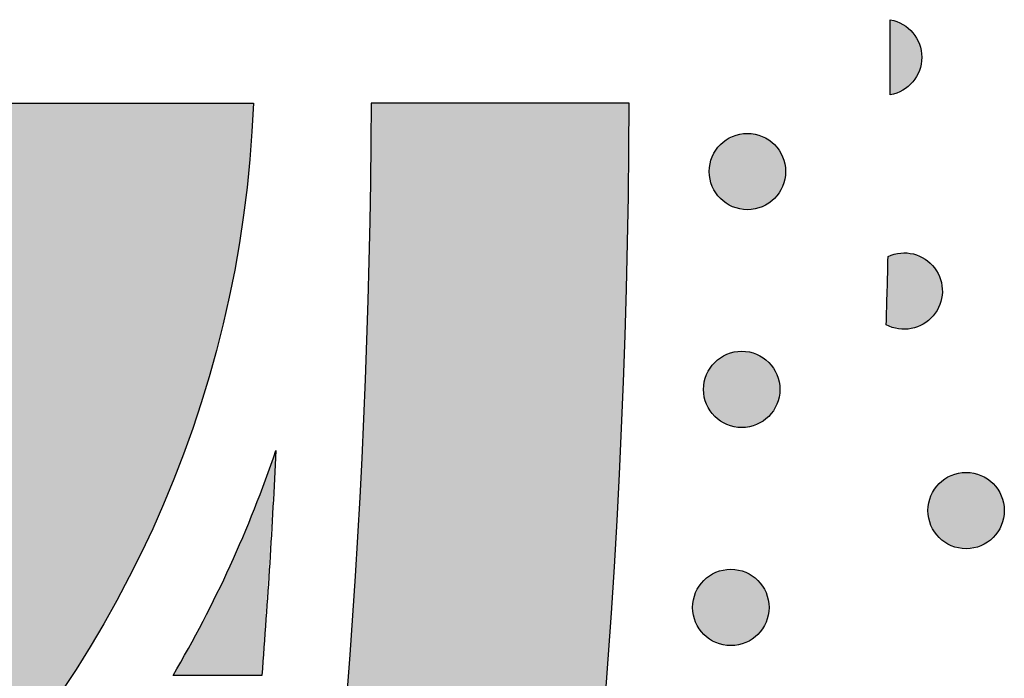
# Model space of a CAD drawing. Header units: millimetres. Extents: x -3873 to -97, y 912 to 4165.
# Tile 240 of 656: x -2969 to -2923, y 1429 to 1459. Entities that reach past the tile are written whole.
import ezdxf

# ---------------------------------------------------------------- set-up
doc = ezdxf.new("R2010")
doc.units = ezdxf.units.MM
doc.layers.add('pattern', color=7, linetype='Continuous', true_color=0x000000)

msp = doc.modelspace()

# ---------------------------------------------------------------- hatches: boundary and pattern name
at = {"layer": 'pattern'}
for points in [[(-2928.608, 1459.158), (-2928.573, 1459.152), (-2928.537, 1459.144), (-2928.502, 1459.136), (-2928.467, 1459.127), (-2928.431, 1459.117), (-2928.396, 1459.107), (-2928.361, 1459.095), (-2928.325, 1459.083), (-2928.29, 1459.07), (-2928.255, 1459.056), (-2928.22, 1459.042), (-2928.185, 1459.026), (-2928.15, 1459.01), (-2928.115, 1458.993), (-2928.081, 1458.975), (-2928.047, 1458.956), (-2928.013, 1458.937), (-2927.98, 1458.916), (-2927.946, 1458.895), (-2927.914, 1458.873), (-2927.881, 1458.85), (-2927.849, 1458.826), (-2927.818, 1458.802), (-2927.787, 1458.777), (-2927.756, 1458.751), (-2927.726, 1458.724), (-2927.697, 1458.697), (-2927.668, 1458.669), (-2927.64, 1458.64), (-2927.613, 1458.611), (-2927.586, 1458.581), (-2927.559, 1458.55), (-2927.534, 1458.519), (-2927.509, 1458.487), (-2927.485, 1458.455), (-2927.462, 1458.422), (-2927.439, 1458.389), (-2927.418, 1458.355), (-2927.397, 1458.321), (-2927.377, 1458.286), (-2927.357, 1458.251), (-2927.339, 1458.216), (-2927.321, 1458.18), (-2927.305, 1458.145), (-2927.289, 1458.108), (-2927.274, 1458.072), (-2927.259, 1458.036), (-2927.246, 1457.999), (-2927.234, 1457.962), (-2927.222, 1457.925), (-2927.211, 1457.888), (-2927.201, 1457.851), (-2927.192, 1457.814), (-2927.184, 1457.776), (-2927.177, 1457.739), (-2927.17, 1457.702), (-2927.164, 1457.665), (-2927.159, 1457.629), (-2927.155, 1457.592), (-2927.152, 1457.555), (-2927.149, 1457.519), (-2927.148, 1457.483), (-2927.147, 1457.447), (-2927.146, 1457.411), (-2927.147, 1457.375), (-2927.148, 1457.339), (-2927.149, 1457.303), (-2927.152, 1457.267), (-2927.155, 1457.23), (-2927.16, 1457.194), (-2927.165, 1457.157), (-2927.17, 1457.12), (-2927.177, 1457.083), (-2927.184, 1457.046), (-2927.193, 1457.009), (-2927.202, 1456.971), (-2927.212, 1456.934), (-2927.222, 1456.897), (-2927.234, 1456.86), (-2927.247, 1456.823), (-2927.26, 1456.787), (-2927.274, 1456.75), (-2927.289, 1456.714), (-2927.305, 1456.678), (-2927.322, 1456.642), (-2927.34, 1456.606), (-2927.358, 1456.571), (-2927.377, 1456.536), (-2927.398, 1456.501), (-2927.419, 1456.467), (-2927.44, 1456.434), (-2927.463, 1456.4), (-2927.486, 1456.367), (-2927.51, 1456.335), (-2927.535, 1456.303), (-2927.56, 1456.272), (-2927.587, 1456.242), (-2927.614, 1456.212), (-2927.641, 1456.182), (-2927.669, 1456.154), (-2927.698, 1456.126), (-2927.728, 1456.098), (-2927.758, 1456.072), (-2927.788, 1456.046), (-2927.819, 1456.021), (-2927.851, 1455.996), (-2927.883, 1455.973), (-2927.915, 1455.95), (-2927.948, 1455.928), (-2927.981, 1455.907), (-2928.014, 1455.886), (-2928.048, 1455.867), (-2928.082, 1455.848), (-2928.117, 1455.83), (-2928.151, 1455.813), (-2928.186, 1455.797), (-2928.221, 1455.781), (-2928.256, 1455.767), (-2928.291, 1455.753), (-2928.327, 1455.74), (-2928.362, 1455.728), (-2928.397, 1455.716), (-2928.433, 1455.706), (-2928.468, 1455.696), (-2928.504, 1455.687), (-2928.539, 1455.679), (-2928.574, 1455.672), (-2928.609, 1455.665)], [(-3051.084, 1455.273), (-3051.032, 1454.398), (-3050.959, 1453.518), (-3050.867, 1452.632), (-3050.754, 1451.742), (-3050.62, 1450.847), (-3050.465, 1449.948), (-3050.289, 1449.047), (-3050.091, 1448.144), (-3049.87, 1447.239), (-3049.627, 1446.334), (-3049.362, 1445.428), (-3049.073, 1444.524), (-3048.762, 1443.621), (-3048.427, 1442.721), (-3048.069, 1441.825), (-3047.688, 1440.932), (-3047.284, 1440.045), (-3046.856, 1439.164), (-3046.406, 1438.29), (-3045.932, 1437.423), (-3045.435, 1436.566), (-3044.916, 1435.718), (-3044.375, 1434.88), (-3043.811, 1434.054), (-3043.226, 1433.239), (-3042.619, 1432.438), (-3041.991, 1431.651), (-3041.344, 1430.878), (-3040.676, 1430.121), (-3039.989, 1429.38), (-3039.283, 1428.656), (-3038.559, 1427.95), (-3037.817, 1427.262), (-3037.059, 1426.593), (-3036.285, 1425.943), (-3035.496, 1425.314), (-3034.692, 1424.705), (-3033.875, 1424.117), (-3033.044, 1423.551), (-3032.202, 1423.007), (-3031.349, 1422.485), (-3030.485, 1421.985), (-3029.613, 1421.509), (-3028.731, 1421.055), (-3027.843, 1420.625), (-3026.947, 1420.218), (-3026.046, 1419.835), (-3025.14, 1419.475), (-3024.23, 1419.139), (-3023.316, 1418.826), (-3022.401, 1418.536), (-3021.484, 1418.27), (-3020.566, 1418.027), (-3019.649, 1417.806), (-3018.733, 1417.608), (-3017.818, 1417.433), (-3016.906, 1417.28), (-3015.997, 1417.148), (-3015.092, 1417.038), (-3014.192, 1416.949), (-3013.297, 1416.88), (-3012.407, 1416.832), (-3011.525, 1416.803), (-3010.649, 1416.794), (-3009.773, 1416.803), (-3008.89, 1416.832), (-3008.001, 1416.881), (-3007.106, 1416.949), (-3006.205, 1417.039), (-3005.301, 1417.149), (-3004.392, 1417.281), (-3003.48, 1417.434), (-3002.565, 1417.61), (-3001.649, 1417.808), (-3000.731, 1418.028), (-2999.814, 1418.272), (-2998.897, 1418.538), (-2997.982, 1418.828), (-2997.068, 1419.141), (-2996.158, 1419.477), (-2995.252, 1419.837), (-2994.351, 1420.221), (-2993.456, 1420.628), (-2992.567, 1421.058), (-2991.686, 1421.512), (-2990.813, 1421.988), (-2989.949, 1422.488), (-2989.096, 1423.01), (-2988.254, 1423.554), (-2987.424, 1424.121), (-2986.607, 1424.709), (-2985.803, 1425.318), (-2985.014, 1425.947), (-2984.24, 1426.597), (-2983.482, 1427.266), (-2982.741, 1427.954), (-2982.017, 1428.661), (-2981.311, 1429.385), (-2980.624, 1430.126), (-2979.956, 1430.883), (-2979.308, 1431.656), (-2978.681, 1432.443), (-2978.074, 1433.245), (-2977.489, 1434.059), (-2976.926, 1434.885), (-2976.384, 1435.723), (-2975.865, 1436.571), (-2975.369, 1437.429), (-2974.895, 1438.296), (-2974.445, 1439.17), (-2974.017, 1440.051), (-2973.613, 1440.938), (-2973.232, 1441.831), (-2972.875, 1442.727), (-2972.54, 1443.628), (-2972.229, 1444.53), (-2971.941, 1445.435), (-2971.675, 1446.34), (-2971.432, 1447.245), (-2971.212, 1448.15), (-2971.014, 1449.054), (-2970.838, 1449.955), (-2970.683, 1450.853), (-2970.549, 1451.748), (-2970.437, 1452.639), (-2970.344, 1453.524), (-2970.272, 1454.405), (-2970.219, 1455.279), (-2958.208, 1455.28), (-2958.264, 1454.139), (-2958.345, 1452.99), (-2958.453, 1451.833), (-2958.587, 1450.67), (-2958.749, 1449.5), (-2958.939, 1448.326), (-2959.157, 1447.147), (-2959.403, 1445.966), (-2959.679, 1444.782), (-2959.984, 1443.597), (-2960.319, 1442.411), (-2960.684, 1441.227), (-2961.08, 1440.044), (-2961.505, 1438.865), (-2961.962, 1437.689), (-2962.449, 1436.519), (-2962.967, 1435.356), (-2963.515, 1434.2), (-2964.095, 1433.053), (-2964.704, 1431.916), (-2965.344, 1430.79), (-2966.013, 1429.676), (-2966.713, 1428.576), (-2967.441, 1427.491), (-2968.198, 1426.421), (-2968.983, 1425.368), (-2969.796, 1424.334), (-2970.637, 1423.318), (-2971.503, 1422.323), (-2972.395, 1421.349), (-2973.312, 1420.397), (-2974.253, 1419.468), (-2975.216, 1418.563), (-2976.203, 1417.683), (-2977.21, 1416.829), (-2978.237, 1416.001), (-2979.284, 1415.2), (-2980.349, 1414.427), (-2981.43, 1413.682), (-2982.528, 1412.966), (-2983.64, 1412.279), (-2984.766, 1411.622), (-2985.904, 1410.995), (-2987.054, 1410.399), (-2988.213, 1409.833), (-2989.381, 1409.298), (-2990.557, 1408.793), (-2991.739, 1408.32), (-2992.927, 1407.878), (-2994.119, 1407.466), (-2995.314, 1407.085), (-2996.511, 1406.735), (-2997.708, 1406.415), (-2998.905, 1406.125), (-3000.101, 1405.865), (-3001.295, 1405.635), (-3002.485, 1405.433), (-3003.671, 1405.26), (-3004.852, 1405.115), (-3006.026, 1404.998), (-3007.194, 1404.908), (-3008.354, 1404.844), (-3009.506, 1404.806), (-3010.648, 1404.794), (-3011.79, 1404.806), (-3012.941, 1404.844), (-3014.101, 1404.907), (-3015.269, 1404.997), (-3016.444, 1405.114), (-3017.625, 1405.259), (-3018.811, 1405.432), (-3020.001, 1405.633), (-3021.195, 1405.864), (-3022.39, 1406.123), (-3023.588, 1406.413), (-3024.785, 1406.733), (-3025.982, 1407.083), (-3027.177, 1407.463), (-3028.369, 1407.875), (-3029.557, 1408.317), (-3030.739, 1408.79), (-3031.915, 1409.294), (-3033.083, 1409.829), (-3034.243, 1410.395), (-3035.392, 1410.991), (-3036.531, 1411.618), (-3037.657, 1412.275), (-3038.769, 1412.961), (-3039.867, 1413.677), (-3040.948, 1414.422), (-3042.013, 1415.195), (-3043.06, 1415.995), (-3044.088, 1416.823), (-3045.095, 1417.677), (-3046.081, 1418.557), (-3047.045, 1419.462), (-3047.986, 1420.391), (-3048.903, 1421.343), (-3049.795, 1422.317), (-3050.662, 1423.312), (-3051.502, 1424.327), (-3052.315, 1425.361), (-3053.101, 1426.414), (-3053.858, 1427.483), (-3054.587, 1428.569), (-3055.286, 1429.669), (-3055.956, 1430.782), (-3056.596, 1431.908), (-3057.206, 1433.045), (-3057.785, 1434.192), (-3058.334, 1435.348), (-3058.852, 1436.511), (-3059.339, 1437.681), (-3059.796, 1438.857), (-3060.222, 1440.036), (-3060.617, 1441.219), (-3060.983, 1442.403), (-3061.318, 1443.588), (-3061.623, 1444.773), (-3061.899, 1445.957), (-3062.146, 1447.139), (-3062.364, 1448.318), (-3062.554, 1449.492), (-3062.716, 1450.661), (-3062.85, 1451.825), (-3062.958, 1452.981), (-3063.04, 1454.131), (-3063.096, 1455.272)], [(-2952.738, 1455.281), (-2952.84, 1448.097), (-2953.08, 1440.896), (-2953.459, 1433.682), (-2953.978, 1426.459), (-2954.638, 1419.231), (-2955.439, 1412.002), (-2956.382, 1404.776), (-2957.467, 1397.558), (-2958.694, 1390.351), (-2960.063, 1383.16), (-2961.574, 1375.989), (-2963.225, 1368.841), (-2965.018, 1361.722), (-2966.95, 1354.635), (-2969.021, 1347.585), (-2971.231, 1340.575), (-2973.577, 1333.61), (-2976.058, 1326.693), (-2978.673, 1319.829), (-2981.42, 1313.021), (-2984.297, 1306.273), (-2987.303, 1299.589), (-2990.435, 1292.973), (-2993.69, 1286.427), (-2997.067, 1279.956), (-3000.564, 1273.563), (-3004.176, 1267.25), (-3007.902, 1261.022), (-3011.739, 1254.88), (-3015.684, 1248.828), (-3019.734, 1242.869), (-3023.885, 1237.005), (-3024.897, 1235.091), (-3025.867, 1233.15), (-3026.794, 1231.185), (-3027.676, 1229.197), (-3028.514, 1227.186), (-3029.306, 1225.156), (-3030.052, 1223.106), (-3030.75, 1221.04), (-3031.401, 1218.958), (-3032.003, 1216.862), (-3032.557, 1214.754), (-3033.062, 1212.635), (-3033.518, 1210.508), (-3033.925, 1208.373), (-3034.282, 1206.234), (-3034.589, 1204.09), (-3029.181, 1210.512), (-3023.895, 1217.074), (-3018.736, 1223.772), (-3013.708, 1230.602), (-3008.817, 1237.561), (-3004.067, 1244.645), (-2999.462, 1251.85), (-2995.008, 1259.171), (-2990.709, 1266.603), (-2986.569, 1274.142), (-2982.59, 1281.782), (-2978.778, 1289.518), (-2975.136, 1297.345), (-2971.666, 1305.257), (-2968.371, 1313.249), (-2965.255, 1321.314), (-2962.32, 1329.446), (-2959.567, 1337.64), (-2956.999, 1345.889), (-2954.617, 1354.187), (-2952.422, 1362.527), (-2950.416, 1370.904), (-2948.599, 1379.311), (-2946.972, 1387.741), (-2945.534, 1396.189), (-2944.286, 1404.648), (-2943.227, 1413.111), (-2942.357, 1421.573), (-2941.674, 1430.027), (-2941.178, 1438.467), (-2940.866, 1446.887), (-2940.738, 1455.282)], [(-2936.504, 1450.847), (-2936.476, 1450.819), (-2936.447, 1450.792), (-2936.417, 1450.766), (-2936.386, 1450.739), (-2936.354, 1450.714), (-2936.322, 1450.688), (-2936.289, 1450.664), (-2936.255, 1450.64), (-2936.22, 1450.616), (-2936.184, 1450.593), (-2936.147, 1450.571), (-2936.11, 1450.55), (-2936.072, 1450.53), (-2936.033, 1450.51), (-2935.994, 1450.491), (-2935.954, 1450.473), (-2935.913, 1450.456), (-2935.872, 1450.44), (-2935.83, 1450.425), (-2935.787, 1450.411), (-2935.744, 1450.398), (-2935.701, 1450.386), (-2935.657, 1450.375), (-2935.613, 1450.365), (-2935.568, 1450.356), (-2935.523, 1450.349), (-2935.478, 1450.342), (-2935.432, 1450.337), (-2935.387, 1450.333), (-2935.341, 1450.33), (-2935.295, 1450.328), (-2935.249, 1450.327), (-2935.203, 1450.328), (-2935.157, 1450.33), (-2935.112, 1450.333), (-2935.066, 1450.337), (-2935.02, 1450.342), (-2934.975, 1450.349), (-2934.93, 1450.356), (-2934.886, 1450.365), (-2934.841, 1450.375), (-2934.797, 1450.386), (-2934.754, 1450.398), (-2934.711, 1450.411), (-2934.668, 1450.425), (-2934.627, 1450.44), (-2934.585, 1450.456), (-2934.544, 1450.473), (-2934.504, 1450.491), (-2934.465, 1450.51), (-2934.426, 1450.53), (-2934.388, 1450.55), (-2934.351, 1450.572), (-2934.314, 1450.594), (-2934.279, 1450.616), (-2934.244, 1450.64), (-2934.21, 1450.664), (-2934.176, 1450.688), (-2934.144, 1450.714), (-2934.112, 1450.739), (-2934.082, 1450.766), (-2934.052, 1450.792), (-2934.023, 1450.82), (-2933.995, 1450.847), (-2933.967, 1450.875), (-2933.94, 1450.904), (-2933.913, 1450.934), (-2933.887, 1450.965), (-2933.861, 1450.997), (-2933.836, 1451.029), (-2933.811, 1451.062), (-2933.787, 1451.096), (-2933.764, 1451.131), (-2933.741, 1451.167), (-2933.719, 1451.204), (-2933.698, 1451.241), (-2933.677, 1451.279), (-2933.658, 1451.318), (-2933.639, 1451.357), (-2933.621, 1451.397), (-2933.604, 1451.438), (-2933.588, 1451.479), (-2933.573, 1451.521), (-2933.559, 1451.564), (-2933.545, 1451.607), (-2933.533, 1451.65), (-2933.522, 1451.694), (-2933.513, 1451.738), (-2933.504, 1451.783), (-2933.496, 1451.828), (-2933.49, 1451.873), (-2933.484, 1451.919), (-2933.48, 1451.964), (-2933.477, 1452.01), (-2933.476, 1452.056), (-2933.475, 1452.102), (-2933.476, 1452.148), (-2933.477, 1452.194), (-2933.48, 1452.239), (-2933.484, 1452.285), (-2933.49, 1452.33), (-2933.496, 1452.376), (-2933.504, 1452.421), (-2933.513, 1452.465), (-2933.523, 1452.51), (-2933.533, 1452.554), (-2933.546, 1452.597), (-2933.559, 1452.64), (-2933.573, 1452.682), (-2933.588, 1452.724), (-2933.604, 1452.766), (-2933.621, 1452.806), (-2933.639, 1452.847), (-2933.658, 1452.886), (-2933.677, 1452.925), (-2933.698, 1452.963), (-2933.719, 1453), (-2933.741, 1453.037), (-2933.764, 1453.072), (-2933.787, 1453.107), (-2933.811, 1453.141), (-2933.836, 1453.175), (-2933.861, 1453.207), (-2933.887, 1453.239), (-2933.913, 1453.269), (-2933.94, 1453.299), (-2933.967, 1453.328), (-2933.995, 1453.356), (-2934.023, 1453.384), (-2934.052, 1453.411), (-2934.082, 1453.438), (-2934.113, 1453.464), (-2934.144, 1453.49), (-2934.177, 1453.515), (-2934.21, 1453.54), (-2934.244, 1453.564), (-2934.279, 1453.587), (-2934.315, 1453.61), (-2934.351, 1453.632), (-2934.388, 1453.653), (-2934.426, 1453.674), (-2934.465, 1453.693), (-2934.505, 1453.712), (-2934.545, 1453.73), (-2934.585, 1453.747), (-2934.627, 1453.763), (-2934.669, 1453.778), (-2934.711, 1453.792), (-2934.754, 1453.805), (-2934.798, 1453.818), (-2934.842, 1453.828), (-2934.886, 1453.838), (-2934.93, 1453.847), (-2934.975, 1453.855), (-2935.021, 1453.861), (-2935.066, 1453.866), (-2935.112, 1453.871), (-2935.158, 1453.874), (-2935.203, 1453.875), (-2935.249, 1453.876), (-2935.295, 1453.875), (-2935.341, 1453.874), (-2935.387, 1453.871), (-2935.433, 1453.866), (-2935.478, 1453.861), (-2935.523, 1453.855), (-2935.568, 1453.847), (-2935.613, 1453.838), (-2935.657, 1453.828), (-2935.701, 1453.817), (-2935.745, 1453.805), (-2935.788, 1453.792), (-2935.83, 1453.778), (-2935.872, 1453.763), (-2935.913, 1453.747), (-2935.954, 1453.73), (-2935.994, 1453.712), (-2936.034, 1453.693), (-2936.072, 1453.673), (-2936.11, 1453.653), (-2936.148, 1453.632), (-2936.184, 1453.61), (-2936.22, 1453.587), (-2936.255, 1453.564), (-2936.289, 1453.539), (-2936.322, 1453.515), (-2936.355, 1453.49), (-2936.386, 1453.464), (-2936.417, 1453.438), (-2936.447, 1453.411), (-2936.476, 1453.384), (-2936.504, 1453.356), (-2936.532, 1453.328), (-2936.559, 1453.299), (-2936.585, 1453.269), (-2936.612, 1453.238), (-2936.637, 1453.207), (-2936.663, 1453.174), (-2936.687, 1453.141), (-2936.711, 1453.107), (-2936.735, 1453.072), (-2936.757, 1453.036), (-2936.779, 1453), (-2936.801, 1452.962), (-2936.821, 1452.924), (-2936.841, 1452.886), (-2936.86, 1452.846), (-2936.878, 1452.806), (-2936.895, 1452.765), (-2936.911, 1452.724), (-2936.926, 1452.682), (-2936.94, 1452.64), (-2936.953, 1452.597), (-2936.965, 1452.553), (-2936.976, 1452.509), (-2936.986, 1452.465), (-2936.995, 1452.42), (-2937.002, 1452.375), (-2937.009, 1452.33), (-2937.014, 1452.285), (-2937.018, 1452.239), (-2937.021, 1452.193), (-2937.023, 1452.147), (-2937.024, 1452.101), (-2937.023, 1452.056), (-2937.021, 1452.01), (-2937.018, 1451.964), (-2937.014, 1451.918), (-2937.009, 1451.873), (-2937.002, 1451.828), (-2936.995, 1451.783), (-2936.986, 1451.738), (-2936.976, 1451.694), (-2936.965, 1451.65), (-2936.953, 1451.606), (-2936.94, 1451.563), (-2936.926, 1451.521), (-2936.911, 1451.479), (-2936.895, 1451.438), (-2936.878, 1451.397), (-2936.86, 1451.357), (-2936.841, 1451.317), (-2936.821, 1451.279), (-2936.801, 1451.241), (-2936.779, 1451.203), (-2936.757, 1451.167), (-2936.735, 1451.131), (-2936.711, 1451.096), (-2936.687, 1451.062), (-2936.662, 1451.029), (-2936.637, 1450.996), (-2936.611, 1450.965), (-2936.585, 1450.934), (-2936.558, 1450.904), (-2936.531, 1450.875)], [(-2928.712, 1448.155), (-2928.662, 1448.178), (-2928.612, 1448.198), (-2928.56, 1448.218), (-2928.508, 1448.236), (-2928.455, 1448.252), (-2928.401, 1448.266), (-2928.346, 1448.279), (-2928.291, 1448.291), (-2928.235, 1448.3), (-2928.178, 1448.308), (-2928.121, 1448.314), (-2928.064, 1448.318), (-2928.007, 1448.321), (-2927.949, 1448.321), (-2927.892, 1448.32), (-2927.834, 1448.317), (-2927.777, 1448.312), (-2927.72, 1448.305), (-2927.663, 1448.296), (-2927.606, 1448.285), (-2927.55, 1448.273), (-2927.495, 1448.258), (-2927.44, 1448.243), (-2927.386, 1448.225), (-2927.333, 1448.206), (-2927.281, 1448.185), (-2927.229, 1448.163), (-2927.179, 1448.139), (-2927.13, 1448.114), (-2927.082, 1448.087), (-2927.035, 1448.059), (-2926.989, 1448.03), (-2926.944, 1448), (-2926.9, 1447.968), (-2926.856, 1447.934), (-2926.814, 1447.899), (-2926.772, 1447.862), (-2926.731, 1447.824), (-2926.691, 1447.784), (-2926.652, 1447.743), (-2926.615, 1447.7), (-2926.578, 1447.656), (-2926.543, 1447.611), (-2926.51, 1447.565), (-2926.477, 1447.517), (-2926.447, 1447.469), (-2926.418, 1447.419), (-2926.39, 1447.368), (-2926.364, 1447.317), (-2926.34, 1447.265), (-2926.318, 1447.212), (-2926.297, 1447.158), (-2926.278, 1447.104), (-2926.261, 1447.049), (-2926.246, 1446.994), (-2926.233, 1446.939), (-2926.221, 1446.884), (-2926.211, 1446.828), (-2926.203, 1446.773), (-2926.197, 1446.718), (-2926.192, 1446.662), (-2926.19, 1446.608), (-2926.189, 1446.553), (-2926.189, 1446.499), (-2926.192, 1446.445), (-2926.196, 1446.39), (-2926.201, 1446.336), (-2926.209, 1446.281), (-2926.218, 1446.226), (-2926.229, 1446.171), (-2926.242, 1446.116), (-2926.256, 1446.061), (-2926.273, 1446.007), (-2926.291, 1445.953), (-2926.311, 1445.899), (-2926.333, 1445.846), (-2926.356, 1445.794), (-2926.382, 1445.742), (-2926.409, 1445.691), (-2926.437, 1445.641), (-2926.467, 1445.592), (-2926.499, 1445.544), (-2926.532, 1445.497), (-2926.567, 1445.452), (-2926.603, 1445.407), (-2926.641, 1445.364), (-2926.679, 1445.322), (-2926.719, 1445.282), (-2926.76, 1445.243), (-2926.802, 1445.205), (-2926.845, 1445.169), (-2926.889, 1445.135), (-2926.933, 1445.102), (-2926.979, 1445.071), (-2927.025, 1445.041), (-2927.071, 1445.013), (-2927.118, 1444.987), (-2927.167, 1444.961), (-2927.216, 1444.938), (-2927.267, 1444.915), (-2927.318, 1444.894), (-2927.371, 1444.874), (-2927.424, 1444.857), (-2927.478, 1444.84), (-2927.533, 1444.826), (-2927.589, 1444.813), (-2927.645, 1444.801), (-2927.701, 1444.792), (-2927.758, 1444.785), (-2927.815, 1444.779), (-2927.873, 1444.775), (-2927.931, 1444.773), (-2927.988, 1444.773), (-2928.046, 1444.775), (-2928.103, 1444.778), (-2928.16, 1444.784), (-2928.217, 1444.791), (-2928.274, 1444.8), (-2928.33, 1444.811), (-2928.385, 1444.824), (-2928.44, 1444.838), (-2928.494, 1444.854), (-2928.547, 1444.872), (-2928.599, 1444.891), (-2928.65, 1444.911), (-2928.701, 1444.933), (-2928.75, 1444.957), (-2928.798, 1444.982)], [(-2936.769, 1440.723), (-2936.741, 1440.696), (-2936.712, 1440.669), (-2936.682, 1440.642), (-2936.652, 1440.616), (-2936.62, 1440.59), (-2936.588, 1440.565), (-2936.554, 1440.54), (-2936.52, 1440.516), (-2936.485, 1440.493), (-2936.45, 1440.47), (-2936.413, 1440.448), (-2936.376, 1440.427), (-2936.338, 1440.406), (-2936.299, 1440.386), (-2936.26, 1440.368), (-2936.219, 1440.35), (-2936.179, 1440.333), (-2936.137, 1440.317), (-2936.095, 1440.301), (-2936.053, 1440.287), (-2936.01, 1440.274), (-2935.967, 1440.262), (-2935.923, 1440.251), (-2935.878, 1440.241), (-2935.834, 1440.233), (-2935.789, 1440.225), (-2935.743, 1440.219), (-2935.698, 1440.213), (-2935.652, 1440.209), (-2935.607, 1440.206), (-2935.561, 1440.204), (-2935.515, 1440.204), (-2935.469, 1440.204), (-2935.423, 1440.206), (-2935.377, 1440.209), (-2935.332, 1440.213), (-2935.286, 1440.219), (-2935.241, 1440.225), (-2935.196, 1440.233), (-2935.151, 1440.241), (-2935.107, 1440.251), (-2935.063, 1440.262), (-2935.02, 1440.274), (-2934.977, 1440.287), (-2934.934, 1440.301), (-2934.892, 1440.317), (-2934.851, 1440.333), (-2934.81, 1440.35), (-2934.77, 1440.368), (-2934.731, 1440.387), (-2934.692, 1440.406), (-2934.654, 1440.427), (-2934.617, 1440.448), (-2934.58, 1440.47), (-2934.544, 1440.493), (-2934.509, 1440.516), (-2934.475, 1440.54), (-2934.442, 1440.565), (-2934.41, 1440.59), (-2934.378, 1440.616), (-2934.347, 1440.642), (-2934.317, 1440.669), (-2934.288, 1440.696), (-2934.26, 1440.724), (-2934.233, 1440.752), (-2934.206, 1440.781), (-2934.179, 1440.811), (-2934.153, 1440.841), (-2934.127, 1440.873), (-2934.102, 1440.905), (-2934.077, 1440.939), (-2934.053, 1440.973), (-2934.029, 1441.008), (-2934.007, 1441.043), (-2933.985, 1441.08), (-2933.963, 1441.117), (-2933.943, 1441.155), (-2933.923, 1441.194), (-2933.904, 1441.233), (-2933.887, 1441.273), (-2933.869, 1441.314), (-2933.853, 1441.356), (-2933.838, 1441.397), (-2933.824, 1441.44), (-2933.811, 1441.483), (-2933.799, 1441.526), (-2933.788, 1441.57), (-2933.778, 1441.615), (-2933.769, 1441.659), (-2933.762, 1441.704), (-2933.755, 1441.749), (-2933.75, 1441.795), (-2933.746, 1441.841), (-2933.743, 1441.886), (-2933.741, 1441.932), (-2933.741, 1441.978), (-2933.741, 1442.024), (-2933.743, 1442.07), (-2933.746, 1442.116), (-2933.75, 1442.161), (-2933.755, 1442.207), (-2933.762, 1442.252), (-2933.77, 1442.297), (-2933.778, 1442.342), (-2933.788, 1442.386), (-2933.799, 1442.43), (-2933.811, 1442.473), (-2933.824, 1442.516), (-2933.838, 1442.559), (-2933.853, 1442.601), (-2933.87, 1442.642), (-2933.887, 1442.683), (-2933.905, 1442.723), (-2933.923, 1442.762), (-2933.943, 1442.801), (-2933.964, 1442.839), (-2933.985, 1442.876), (-2934.007, 1442.913), (-2934.03, 1442.949), (-2934.053, 1442.984), (-2934.077, 1443.018), (-2934.102, 1443.051), (-2934.127, 1443.083), (-2934.153, 1443.115), (-2934.179, 1443.146), (-2934.206, 1443.176), (-2934.233, 1443.205), (-2934.26, 1443.233), (-2934.289, 1443.26), (-2934.318, 1443.287), (-2934.347, 1443.314), (-2934.378, 1443.34), (-2934.41, 1443.366), (-2934.442, 1443.391), (-2934.476, 1443.416), (-2934.51, 1443.44), (-2934.545, 1443.463), (-2934.58, 1443.486), (-2934.617, 1443.508), (-2934.654, 1443.53), (-2934.692, 1443.55), (-2934.731, 1443.57), (-2934.77, 1443.588), (-2934.81, 1443.606), (-2934.851, 1443.623), (-2934.892, 1443.64), (-2934.934, 1443.655), (-2934.977, 1443.669), (-2935.02, 1443.682), (-2935.063, 1443.694), (-2935.107, 1443.705), (-2935.151, 1443.715), (-2935.196, 1443.723), (-2935.241, 1443.731), (-2935.286, 1443.738), (-2935.332, 1443.743), (-2935.377, 1443.747), (-2935.423, 1443.75), (-2935.469, 1443.752), (-2935.515, 1443.752), (-2935.561, 1443.752), (-2935.607, 1443.75), (-2935.653, 1443.747), (-2935.698, 1443.743), (-2935.744, 1443.738), (-2935.789, 1443.731), (-2935.834, 1443.723), (-2935.879, 1443.715), (-2935.923, 1443.705), (-2935.967, 1443.694), (-2936.01, 1443.682), (-2936.053, 1443.669), (-2936.096, 1443.655), (-2936.138, 1443.639), (-2936.179, 1443.623), (-2936.22, 1443.606), (-2936.26, 1443.588), (-2936.299, 1443.57), (-2936.338, 1443.55), (-2936.376, 1443.529), (-2936.413, 1443.508), (-2936.45, 1443.486), (-2936.485, 1443.463), (-2936.52, 1443.44), (-2936.555, 1443.416), (-2936.588, 1443.391), (-2936.62, 1443.366), (-2936.652, 1443.34), (-2936.683, 1443.314), (-2936.712, 1443.287), (-2936.741, 1443.26), (-2936.77, 1443.233), (-2936.797, 1443.204), (-2936.824, 1443.175), (-2936.851, 1443.145), (-2936.877, 1443.115), (-2936.903, 1443.083), (-2936.928, 1443.051), (-2936.953, 1443.017), (-2936.977, 1442.983), (-2937, 1442.948), (-2937.023, 1442.913), (-2937.045, 1442.876), (-2937.066, 1442.839), (-2937.087, 1442.801), (-2937.107, 1442.762), (-2937.125, 1442.723), (-2937.143, 1442.683), (-2937.16, 1442.642), (-2937.176, 1442.601), (-2937.192, 1442.559), (-2937.206, 1442.516), (-2937.219, 1442.473), (-2937.231, 1442.43), (-2937.242, 1442.386), (-2937.252, 1442.341), (-2937.26, 1442.297), (-2937.268, 1442.252), (-2937.274, 1442.207), (-2937.28, 1442.161), (-2937.284, 1442.115), (-2937.287, 1442.07), (-2937.289, 1442.024), (-2937.289, 1441.978), (-2937.289, 1441.932), (-2937.287, 1441.886), (-2937.284, 1441.84), (-2937.28, 1441.795), (-2937.274, 1441.749), (-2937.268, 1441.704), (-2937.26, 1441.659), (-2937.252, 1441.614), (-2937.242, 1441.57), (-2937.231, 1441.526), (-2937.219, 1441.483), (-2937.206, 1441.44), (-2937.191, 1441.397), (-2937.176, 1441.355), (-2937.16, 1441.314), (-2937.143, 1441.273), (-2937.125, 1441.233), (-2937.106, 1441.194), (-2937.087, 1441.155), (-2937.066, 1441.117), (-2937.045, 1441.08), (-2937.023, 1441.043), (-2937, 1441.007), (-2936.977, 1440.973), (-2936.953, 1440.938), (-2936.928, 1440.905), (-2936.903, 1440.873), (-2936.877, 1440.841), (-2936.851, 1440.81), (-2936.824, 1440.78), (-2936.797, 1440.751)], [(-2957.815, 1428.682), (-2961.943, 1428.682), (-2961.231, 1429.93), (-2960.551, 1431.197), (-2959.903, 1432.482), (-2959.287, 1433.784), (-2958.705, 1435.101), (-2958.157, 1436.432), (-2957.643, 1437.775), (-2957.164, 1439.13)], [(-2926.339, 1435.091), (-2926.311, 1435.064), (-2926.282, 1435.036), (-2926.252, 1435.01), (-2926.221, 1434.983), (-2926.189, 1434.958), (-2926.157, 1434.932), (-2926.124, 1434.908), (-2926.09, 1434.884), (-2926.055, 1434.86), (-2926.019, 1434.838), (-2925.982, 1434.816), (-2925.945, 1434.794), (-2925.907, 1434.774), (-2925.868, 1434.754), (-2925.829, 1434.735), (-2925.789, 1434.717), (-2925.748, 1434.7), (-2925.707, 1434.684), (-2925.665, 1434.669), (-2925.622, 1434.655), (-2925.579, 1434.642), (-2925.536, 1434.63), (-2925.492, 1434.619), (-2925.448, 1434.609), (-2925.403, 1434.6), (-2925.358, 1434.593), (-2925.313, 1434.586), (-2925.267, 1434.581), (-2925.222, 1434.577), (-2925.176, 1434.574), (-2925.13, 1434.572), (-2925.084, 1434.571), (-2925.038, 1434.572), (-2924.992, 1434.574), (-2924.947, 1434.577), (-2924.901, 1434.581), (-2924.856, 1434.586), (-2924.81, 1434.593), (-2924.765, 1434.6), (-2924.721, 1434.609), (-2924.676, 1434.619), (-2924.632, 1434.63), (-2924.589, 1434.642), (-2924.546, 1434.655), (-2924.504, 1434.669), (-2924.462, 1434.684), (-2924.42, 1434.7), (-2924.38, 1434.718), (-2924.339, 1434.735), (-2924.3, 1434.754), (-2924.261, 1434.774), (-2924.223, 1434.794), (-2924.186, 1434.816), (-2924.149, 1434.838), (-2924.114, 1434.86), (-2924.079, 1434.884), (-2924.045, 1434.908), (-2924.011, 1434.933), (-2923.979, 1434.958), (-2923.947, 1434.984), (-2923.917, 1435.01), (-2923.887, 1435.037), (-2923.858, 1435.064), (-2923.83, 1435.091), (-2923.802, 1435.119), (-2923.775, 1435.148), (-2923.748, 1435.178), (-2923.722, 1435.209), (-2923.696, 1435.241), (-2923.671, 1435.273), (-2923.646, 1435.306), (-2923.622, 1435.341), (-2923.599, 1435.375), (-2923.576, 1435.411), (-2923.554, 1435.448), (-2923.533, 1435.485), (-2923.512, 1435.523), (-2923.493, 1435.562), (-2923.474, 1435.601), (-2923.456, 1435.641), (-2923.439, 1435.682), (-2923.423, 1435.723), (-2923.408, 1435.765), (-2923.394, 1435.808), (-2923.381, 1435.851), (-2923.368, 1435.894), (-2923.358, 1435.938), (-2923.348, 1435.982), (-2923.339, 1436.027), (-2923.331, 1436.072), (-2923.325, 1436.117), (-2923.32, 1436.163), (-2923.315, 1436.208), (-2923.312, 1436.254), (-2923.311, 1436.3), (-2923.31, 1436.346), (-2923.311, 1436.392), (-2923.312, 1436.438), (-2923.315, 1436.484), (-2923.32, 1436.529), (-2923.325, 1436.575), (-2923.331, 1436.62), (-2923.339, 1436.665), (-2923.348, 1436.71), (-2923.358, 1436.754), (-2923.369, 1436.798), (-2923.381, 1436.841), (-2923.394, 1436.884), (-2923.408, 1436.927), (-2923.423, 1436.969), (-2923.439, 1437.01), (-2923.456, 1437.051), (-2923.474, 1437.091), (-2923.493, 1437.13), (-2923.513, 1437.169), (-2923.533, 1437.207), (-2923.554, 1437.244), (-2923.576, 1437.281), (-2923.599, 1437.316), (-2923.622, 1437.351), (-2923.647, 1437.385), (-2923.671, 1437.419), (-2923.696, 1437.451), (-2923.722, 1437.483), (-2923.748, 1437.513), (-2923.775, 1437.543), (-2923.802, 1437.572), (-2923.83, 1437.601), (-2923.858, 1437.628), (-2923.887, 1437.655), (-2923.917, 1437.682), (-2923.948, 1437.708), (-2923.979, 1437.734), (-2924.012, 1437.759), (-2924.045, 1437.784), (-2924.079, 1437.808), (-2924.114, 1437.831), (-2924.15, 1437.854), (-2924.186, 1437.876), (-2924.224, 1437.897), (-2924.262, 1437.918), (-2924.3, 1437.937), (-2924.34, 1437.956), (-2924.38, 1437.974), (-2924.421, 1437.991), (-2924.462, 1438.007), (-2924.504, 1438.022), (-2924.546, 1438.037), (-2924.589, 1438.05), (-2924.633, 1438.062), (-2924.677, 1438.073), (-2924.721, 1438.082), (-2924.766, 1438.091), (-2924.811, 1438.099), (-2924.856, 1438.105), (-2924.901, 1438.111), (-2924.947, 1438.115), (-2924.993, 1438.118), (-2925.039, 1438.12), (-2925.084, 1438.12), (-2925.13, 1438.12), (-2925.176, 1438.118), (-2925.222, 1438.115), (-2925.268, 1438.111), (-2925.313, 1438.105), (-2925.358, 1438.099), (-2925.403, 1438.091), (-2925.448, 1438.082), (-2925.492, 1438.073), (-2925.536, 1438.062), (-2925.58, 1438.05), (-2925.623, 1438.036), (-2925.665, 1438.022), (-2925.707, 1438.007), (-2925.748, 1437.991), (-2925.789, 1437.974), (-2925.829, 1437.956), (-2925.869, 1437.937), (-2925.907, 1437.918), (-2925.945, 1437.897), (-2925.983, 1437.876), (-2926.019, 1437.854), (-2926.055, 1437.831), (-2926.09, 1437.808), (-2926.124, 1437.784), (-2926.157, 1437.759), (-2926.19, 1437.734), (-2926.221, 1437.708), (-2926.252, 1437.682), (-2926.282, 1437.655), (-2926.311, 1437.628), (-2926.339, 1437.6), (-2926.367, 1437.572), (-2926.394, 1437.543), (-2926.42, 1437.513), (-2926.447, 1437.482), (-2926.472, 1437.451), (-2926.498, 1437.418), (-2926.522, 1437.385), (-2926.546, 1437.351), (-2926.57, 1437.316), (-2926.593, 1437.28), (-2926.615, 1437.244), (-2926.636, 1437.207), (-2926.656, 1437.169), (-2926.676, 1437.13), (-2926.695, 1437.09), (-2926.713, 1437.05), (-2926.73, 1437.01), (-2926.746, 1436.968), (-2926.761, 1436.926), (-2926.775, 1436.884), (-2926.788, 1436.841), (-2926.8, 1436.797), (-2926.811, 1436.754), (-2926.821, 1436.709), (-2926.83, 1436.665), (-2926.837, 1436.62), (-2926.844, 1436.574), (-2926.849, 1436.529), (-2926.853, 1436.483), (-2926.856, 1436.437), (-2926.858, 1436.392), (-2926.859, 1436.346), (-2926.858, 1436.3), (-2926.856, 1436.254), (-2926.853, 1436.208), (-2926.849, 1436.162), (-2926.844, 1436.117), (-2926.837, 1436.072), (-2926.83, 1436.027), (-2926.821, 1435.982), (-2926.811, 1435.938), (-2926.8, 1435.894), (-2926.788, 1435.85), (-2926.775, 1435.807), (-2926.761, 1435.765), (-2926.746, 1435.723), (-2926.73, 1435.682), (-2926.713, 1435.641), (-2926.695, 1435.601), (-2926.676, 1435.561), (-2926.656, 1435.523), (-2926.636, 1435.485), (-2926.614, 1435.447), (-2926.592, 1435.411), (-2926.57, 1435.375), (-2926.546, 1435.34), (-2926.522, 1435.306), (-2926.498, 1435.273), (-2926.472, 1435.24), (-2926.447, 1435.209), (-2926.42, 1435.178), (-2926.394, 1435.148), (-2926.366, 1435.119)], [(-2937.275, 1430.588), (-2937.247, 1430.561), (-2937.218, 1430.534), (-2937.188, 1430.507), (-2937.157, 1430.481), (-2937.125, 1430.455), (-2937.093, 1430.43), (-2937.06, 1430.405), (-2937.026, 1430.381), (-2936.991, 1430.357), (-2936.955, 1430.335), (-2936.918, 1430.313), (-2936.881, 1430.291), (-2936.843, 1430.271), (-2936.804, 1430.251), (-2936.765, 1430.232), (-2936.725, 1430.215), (-2936.684, 1430.198), (-2936.643, 1430.181), (-2936.601, 1430.166), (-2936.558, 1430.152), (-2936.515, 1430.139), (-2936.472, 1430.127), (-2936.428, 1430.116), (-2936.384, 1430.106), (-2936.339, 1430.098), (-2936.294, 1430.09), (-2936.249, 1430.083), (-2936.203, 1430.078), (-2936.158, 1430.074), (-2936.112, 1430.071), (-2936.066, 1430.069), (-2936.02, 1430.069), (-2935.974, 1430.069), (-2935.928, 1430.071), (-2935.883, 1430.074), (-2935.837, 1430.078), (-2935.791, 1430.083), (-2935.746, 1430.09), (-2935.701, 1430.098), (-2935.657, 1430.106), (-2935.612, 1430.116), (-2935.568, 1430.127), (-2935.525, 1430.139), (-2935.482, 1430.152), (-2935.44, 1430.166), (-2935.398, 1430.182), (-2935.356, 1430.198), (-2935.316, 1430.215), (-2935.275, 1430.233), (-2935.236, 1430.251), (-2935.197, 1430.271), (-2935.159, 1430.292), (-2935.122, 1430.313), (-2935.085, 1430.335), (-2935.05, 1430.358), (-2935.015, 1430.381), (-2934.981, 1430.405), (-2934.947, 1430.43), (-2934.915, 1430.455), (-2934.883, 1430.481), (-2934.853, 1430.507), (-2934.823, 1430.534), (-2934.794, 1430.561), (-2934.766, 1430.588), (-2934.738, 1430.617), (-2934.711, 1430.646), (-2934.684, 1430.675), (-2934.658, 1430.706), (-2934.632, 1430.738), (-2934.607, 1430.77), (-2934.582, 1430.804), (-2934.558, 1430.838), (-2934.535, 1430.873), (-2934.512, 1430.908), (-2934.49, 1430.945), (-2934.469, 1430.982), (-2934.448, 1431.02), (-2934.429, 1431.059), (-2934.41, 1431.098), (-2934.392, 1431.138), (-2934.375, 1431.179), (-2934.359, 1431.22), (-2934.344, 1431.262), (-2934.33, 1431.305), (-2934.317, 1431.348), (-2934.304, 1431.391), (-2934.294, 1431.435), (-2934.284, 1431.48), (-2934.275, 1431.524), (-2934.267, 1431.569), (-2934.261, 1431.614), (-2934.256, 1431.66), (-2934.251, 1431.705), (-2934.248, 1431.751), (-2934.247, 1431.797), (-2934.246, 1431.843), (-2934.247, 1431.889), (-2934.248, 1431.935), (-2934.251, 1431.981), (-2934.256, 1432.026), (-2934.261, 1432.072), (-2934.267, 1432.117), (-2934.275, 1432.162), (-2934.284, 1432.207), (-2934.294, 1432.251), (-2934.305, 1432.295), (-2934.317, 1432.338), (-2934.33, 1432.381), (-2934.344, 1432.424), (-2934.359, 1432.466), (-2934.375, 1432.507), (-2934.392, 1432.548), (-2934.41, 1432.588), (-2934.429, 1432.627), (-2934.449, 1432.666), (-2934.469, 1432.704), (-2934.49, 1432.741), (-2934.512, 1432.778), (-2934.535, 1432.814), (-2934.558, 1432.848), (-2934.583, 1432.883), (-2934.607, 1432.916), (-2934.632, 1432.948), (-2934.658, 1432.98), (-2934.684, 1433.011), (-2934.711, 1433.04), (-2934.738, 1433.07), (-2934.766, 1433.098), (-2934.794, 1433.125), (-2934.823, 1433.152), (-2934.853, 1433.179), (-2934.884, 1433.205), (-2934.915, 1433.231), (-2934.948, 1433.256), (-2934.981, 1433.281), (-2935.015, 1433.305), (-2935.05, 1433.328), (-2935.086, 1433.351), (-2935.122, 1433.373), (-2935.16, 1433.394), (-2935.198, 1433.415), (-2935.236, 1433.435), (-2935.276, 1433.453), (-2935.316, 1433.471), (-2935.357, 1433.488), (-2935.398, 1433.504), (-2935.44, 1433.52), (-2935.482, 1433.534), (-2935.525, 1433.547), (-2935.569, 1433.559), (-2935.613, 1433.57), (-2935.657, 1433.58), (-2935.702, 1433.588), (-2935.747, 1433.596), (-2935.792, 1433.602), (-2935.837, 1433.608), (-2935.883, 1433.612), (-2935.929, 1433.615), (-2935.975, 1433.617), (-2936.02, 1433.617), (-2936.066, 1433.617), (-2936.112, 1433.615), (-2936.158, 1433.612), (-2936.204, 1433.608), (-2936.249, 1433.602), (-2936.294, 1433.596), (-2936.339, 1433.588), (-2936.384, 1433.58), (-2936.428, 1433.57), (-2936.472, 1433.559), (-2936.516, 1433.547), (-2936.559, 1433.534), (-2936.601, 1433.519), (-2936.643, 1433.504), (-2936.684, 1433.488), (-2936.725, 1433.471), (-2936.765, 1433.453), (-2936.805, 1433.434), (-2936.843, 1433.415), (-2936.881, 1433.394), (-2936.919, 1433.373), (-2936.955, 1433.351), (-2936.991, 1433.328), (-2937.026, 1433.305), (-2937.06, 1433.281), (-2937.093, 1433.256), (-2937.126, 1433.231), (-2937.157, 1433.205), (-2937.188, 1433.179), (-2937.218, 1433.152), (-2937.247, 1433.125), (-2937.275, 1433.097), (-2937.303, 1433.069), (-2937.33, 1433.04), (-2937.356, 1433.01), (-2937.383, 1432.98), (-2937.408, 1432.948), (-2937.434, 1432.916), (-2937.458, 1432.882), (-2937.482, 1432.848), (-2937.506, 1432.813), (-2937.529, 1432.778), (-2937.551, 1432.741), (-2937.572, 1432.704), (-2937.592, 1432.666), (-2937.612, 1432.627), (-2937.631, 1432.588), (-2937.649, 1432.548), (-2937.666, 1432.507), (-2937.682, 1432.465), (-2937.697, 1432.424), (-2937.711, 1432.381), (-2937.724, 1432.338), (-2937.736, 1432.295), (-2937.747, 1432.251), (-2937.757, 1432.206), (-2937.766, 1432.162), (-2937.773, 1432.117), (-2937.78, 1432.072), (-2937.785, 1432.026), (-2937.789, 1431.98), (-2937.792, 1431.935), (-2937.794, 1431.889), (-2937.795, 1431.843), (-2937.794, 1431.797), (-2937.792, 1431.751), (-2937.789, 1431.705), (-2937.785, 1431.66), (-2937.78, 1431.614), (-2937.773, 1431.569), (-2937.766, 1431.524), (-2937.757, 1431.479), (-2937.747, 1431.435), (-2937.736, 1431.391), (-2937.724, 1431.348), (-2937.711, 1431.305), (-2937.697, 1431.262), (-2937.682, 1431.22), (-2937.666, 1431.179), (-2937.649, 1431.138), (-2937.631, 1431.098), (-2937.612, 1431.059), (-2937.592, 1431.02), (-2937.572, 1430.982), (-2937.55, 1430.945), (-2937.528, 1430.908), (-2937.506, 1430.872), (-2937.482, 1430.837), (-2937.458, 1430.803), (-2937.434, 1430.77), (-2937.408, 1430.738), (-2937.383, 1430.706), (-2937.356, 1430.675), (-2937.33, 1430.645), (-2937.302, 1430.616)]]:
    msp.add_hatch(color=256, dxfattribs=at).paths.add_polyline_path(points, flags=0)

# ---------------------------------------------------------------- linework, layer by layer
for p, q in [((-2970.219, 1455.279), (-2958.208, 1455.28)), ((-2940.738, 1455.282), (-2952.738, 1455.281)), ((-2957.815, 1428.682), (-2961.943, 1428.682))]:
    msp.add_line(p, q, dxfattribs=at)
msp.add_lwpolyline([(-2928.609, 1455.665), (-2928.608, 1459.158)], dxfattribs=at)
for centre in [(-2935.249, 1452.102), (-2935.515, 1441.978), (-2925.084, 1436.346), (-2936.02, 1431.843)]:
    msp.add_circle(centre, 1.774, dxfattribs=at)
at = {"layer": 'pattern', "extrusion": (0, 0, -1)}
for centre, radius, start, end in [((2928.92, 1457.412), 1.774, 100.1544, 259.8955), ((3010.652, 1457.276), 52.482, 182.1793, 357.8114), ((3328.434, 1457.006), 375.7, 180.2631, 215.84366), ((2927.963, 1446.547), 1.774, 65.0319, 298.0833), ((3328.434, 1457.006), 371.7, 182.75655, 184.37021)]:
    msp.add_arc(centre, radius, start, end, dxfattribs=at)
at = {"layer": 'pattern'}
for centre, radius, start, end in [((-3328.434, 1457.006), 387.7, 319.28107, 359.74518), ((-3328.622, 1457.441), 400.018, 358.21505, 358.66982), ((-3010.652, 1457.276), 56.482, 329.5855, 341.2603)]:
    msp.add_arc(centre, radius, start, end, dxfattribs=at)

doc.saveas('drawing.dxf')
